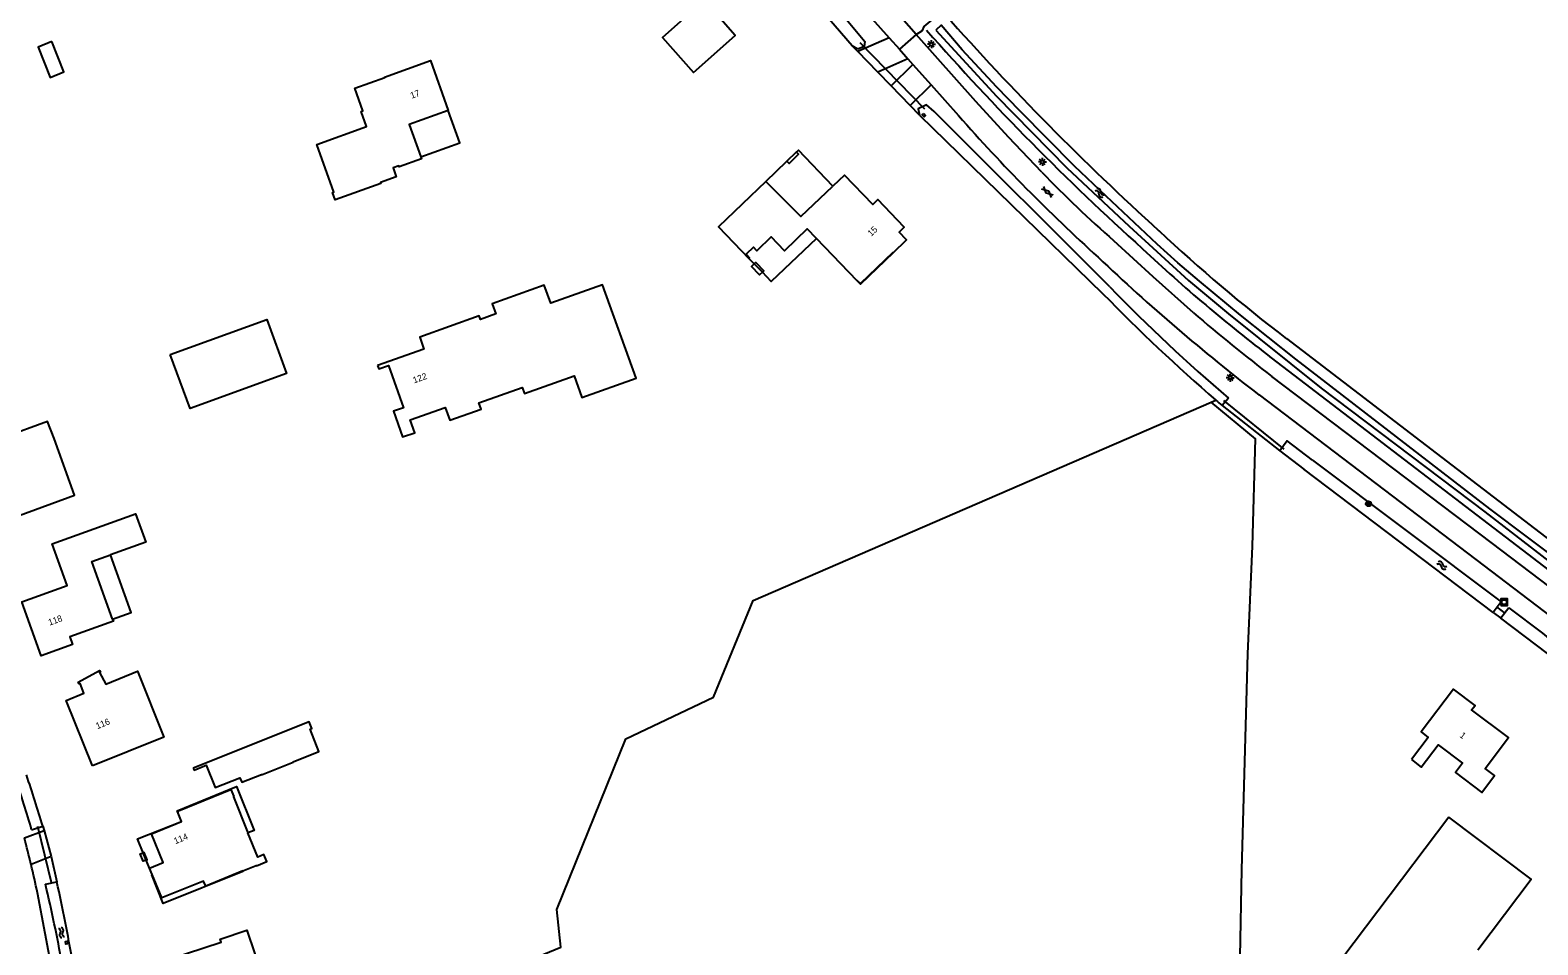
# Model space of a CAD drawing. Extents: x 136000 to 138005, y 398500 to 400500.
# Drawn here: x 137215.7 to 137451.2, y 400212.1 to 400355 of the extents above; entities that cross this region are included whole.
import ezdxf

# ---------------------------------------------------------------- set-up
doc = ezdxf.new("R2010")
doc.units = 0
for name, color, linetype in [('gg-afsc-muur', 7, 'Continuous'), ('gg-anno-huisnummerreeks BGT', 7, 'Continuous'), ('gg-bbg-bijgebouw', 7, 'Continuous'), ('gg-bbg-gedigitaliseerde bijgebouw', 7, 'Continuous'), ('gg-bbg-hoofdgebouw', 7, 'Continuous'), ('gg-bbg-luifel en loopbrug', 7, 'Continuous'), ('gg-bbg-onder overbouw', 7, 'Continuous'), ('gg-bbg-pand overbouw', 7, 'Continuous'), ('gg-bbg-pilaar onder overbouw', 7, 'Continuous'), ('gg-knt-bronhoudergrens', 7, 'Continuous'), ('gg-knt-verharding', 7, 'Continuous'), ('gg-kntw-bovenkant insteek waterloop', 7, 'Continuous'), ('gg-kntw-waterlijn', 7, 'Continuous'), ('gg-kwrk-duiker nz buis', 7, 'Continuous'), ('gg-kwrk-uitstroombak niveau min 01', 7, 'Continuous'), ('gt-grn-vlakafsluiter', 7, 'Continuous'), ('gt-grn-weggrens', 7, 'Continuous'), ('gt-symb-boom', 7, 'Continuous'), ('gt-symb-gesloten verharding', 7, 'Continuous'), ('gt-symb-lichtmast', 7, 'Continuous'), ('gt-symb-rioolschacht', 7, 'Continuous'), ('gt-symb-watersymbool', 7, 'Continuous')]:
    doc.layers.add(name, color=color, linetype=linetype)

# ---------------------------------------------------------------- blocks, each defined once
blk = doc.blocks.new('gt0-LMAST')
at = {"layer": 'gt-symb-lichtmast'}
for p, q in [((-0.18, 0.17), (-0.45, 0.44)), ((-0.01, 0.25), (-0.01, 0.62)), ((0.17, 0.17), (0.44, 0.44)), ((-0.26, 0), (-0.63, 0)), ((-0.18, -0.18), (-0.45, -0.45)), ((-0.01, -0.25), (-0.01, -0.63)), ((0.44, -0.45), (0.17, -0.18)), ((0.24, 0), (0.62, 0))]:
    blk.add_line(p, q, dxfattribs=at)
blk.add_circle((-0.01, 0), 0.25, dxfattribs=at)
blk = doc.blocks.new('gt0-GESVH1')
at = {"layer": 'gt-symb-gesloten verharding'}
for p, q in [((-0.99, -0.26), (0.01, 0.24)), ((0.01, -0.26), (-0.99, 0.24)), ((0.01, 0.24), (1.01, -0.26)), ((1.01, 0.24), (0.01, -0.26))]:
    blk.add_line(p, q, dxfattribs=at)
blk = doc.blocks.new('gt0-WA')
at = {"layer": 'gt-symb-watersymbool'}
for centre, start, end in [((-0.32, 0.02), 28.0725, 151.9275), ((0.43, 0.42), 208.0725, 331.9275), ((-0.32, -0.43), 28.0725, 151.9275), ((0.43, -0.03), 208.0725, 331.9275)]:
    blk.add_arc(centre, 0.425, start, end, dxfattribs=at)
blk = doc.blocks.new('gt0-RS')
at = {"layer": 'gt-symb-rioolschacht'}
blk.add_lwpolyline([(-0.5, -0.5), (0.5, -0.5), (0.5, 0.5), (-0.5, 0.5)], close=True, dxfattribs=at)
blk.add_circle((0, 0), 0.375, dxfattribs=at)
blk = doc.blocks.new('gt0-BOOM')
at = {"layer": 'gt-symb-boom'}
for radius in [0.4, 0.2]:
    blk.add_circle((0, 0), radius, dxfattribs=at)

msp = doc.modelspace()

# ---------------------------------------------------------------- linework, layer by layer
at = {"layer": 'gg-afsc-muur'}
for points in [[(137335.37, 400335.98), (137335.72, 400335.62), (137334.24, 400334.21), (137333.87, 400334.57)], [(137330.05, 400317.23), (137329.6, 400316.81), (137328.37, 400318.1), (137328.79, 400318.49)], [(137328.79, 400318.49), (137329.02, 400318.72), (137330.26, 400317.43), (137330.05, 400317.23)]]:
    msp.add_lwpolyline(points, dxfattribs=at)
at = {"layer": 'gg-bbg-bijgebouw'}
for points in [[(137219.1, 400353.23), (137216.95, 400352.37), (137218.81, 400347.64), (137220.96, 400348.5), (137219.1, 400353.23)], [(137237.57, 400304.38), (137252.67, 400309.83), (137255.75, 400301.39), (137240.68, 400295.9), (137237.57, 400304.38)], [(137241.16, 400239.74), (137241.3, 400239.43), (137243.21, 400240.19), (137244.57, 400236.71), (137248.46, 400238.26), (137248.75, 400237.54), (137251.81, 400238.76), (137251.84, 400238.68), (137256.8, 400240.66), (137256.78, 400240.73), (137260.79, 400242.34), (137259.42, 400245.83), (137259.68, 400245.93), (137259.26, 400246.97), (137241.16, 400239.74)], [(137441.77, 400211.37), (137450.1, 400222.41), (137437.24, 400232.1)]]:
    msp.add_lwpolyline(points, dxfattribs=at)
at = {"layer": 'gg-bbg-gedigitaliseerde bijgebouw'}
msp.add_lwpolyline([(137437.24, 400232.1), (137411.38, 400197.81), (137424.23, 400188.11)], dxfattribs=at)
at = {"layer": 'gg-bbg-hoofdgebouw'}
for p, q in [((137344.88, 400315.84), (137338.5, 400322.49)), ((137239.31, 400231.44), (137238.69, 400232.99)), ((137234.74, 400223.12), (137234.33, 400224.11))]:
    msp.add_line(p, q, dxfattribs=at)
for points in [[(137318.13, 400357.14), (137314.45, 400353.89), (137319.3, 400348.39), (137325.83, 400354.18), (137321, 400359.63)], [(137276.69, 400335.23), (137276.8, 400334.94), (137273.35, 400333.69), (137273.3, 400333.82), (137272.38, 400333.5), (137272.88, 400332.09), (137270.43, 400331.23), (137270.49, 400331.08), (137263.33, 400328.51), (137262.92, 400329.66), (137263.14, 400329.73), (137260.46, 400337.17), (137268.24, 400339.97), (137267.39, 400342.33), (137267.65, 400342.42), (137266.39, 400345.93), (137271.07, 400347.61), (137271.04, 400347.69), (137278.2, 400350.26), (137280.99, 400342.48)], [(137280.99, 400342.48), (137274.87, 400340.28), (137276.69, 400335.23)], [(137350.46, 400320.22), (137352.57, 400322.28), (137351.42, 400323.46), (137352.22, 400324.24), (137348.09, 400328.55), (137347.3, 400327.79), (137342.88, 400332.39), (137341.06, 400330.64)], [(137330.57, 400331.4), (137323.22, 400324.29), (137327.94, 400319.36)], [(137330.57, 400331.4), (137336.08, 400325.89), (137341.06, 400330.64)], [(137338.5, 400322.49), (137337.06, 400323.99), (137333.5, 400320.56), (137331.43, 400322.71), (137329.19, 400320.55), (137328.65, 400321.11), (137327.5, 400320), (137328.03, 400319.45), (137327.94, 400319.36)], [(137269.97, 400302.63), (137270.14, 400302.11), (137271.65, 400302.65), (137274.02, 400296.04), (137272.45, 400295.48), (137273.84, 400291.51), (137275.77, 400292.13), (137275.05, 400294.14), (137280.51, 400296.09), (137281.23, 400294.09), (137286.12, 400295.83), (137285.78, 400296.78), (137292.54, 400299.2), (137292.88, 400298.26), (137300.65, 400301.02), (137301.87, 400297.66), (137310.32, 400300.67), (137305.06, 400315.24), (137296.99, 400312.35), (137295.97, 400315.2), (137287.85, 400312.28), (137288.4, 400310.69), (137286.02, 400309.84), (137285.82, 400310.41), (137276.55, 400307.08), (137277.2, 400305.2), (137269.97, 400302.63)], [(137204.74, 400288.89), (137206.19, 400284.81), (137206.23, 400284.83), (137206.59, 400283.84), (137206.52, 400283.81), (137208.83, 400277.35), (137222.64, 400282.39), (137219.44, 400291.22), (137219.43, 400291.21), (137218.43, 400293.89), (137204.74, 400288.89)], [(137228.56, 400263.04), (137228.69, 400262.69), (137221.89, 400260.25), (137222.33, 400259.05), (137217.4, 400257.29), (137214.38, 400265.74), (137221.46, 400268.28), (137219.14, 400274.8), (137232.17, 400279.48), (137233.76, 400275.05), (137228.25, 400273.07)], [(137228.56, 400263.04), (137225.33, 400272.02), (137228.25, 400273.07)], [(137225.46, 400240.09), (137221.3, 400250.32), (137224.1, 400251.47), (137223.49, 400252.96), (137223.35, 400252.93), (137223.21, 400253.18), (137226.55, 400255), (137226.68, 400254.76), (137226.53, 400254.68), (137227.51, 400252.89), (137232.46, 400254.88), (137236.59, 400244.61), (137225.46, 400240.09)], [(137431.41, 400241.09), (137432.96, 400239.91), (137435.62, 400243.41), (137439.42, 400240.52), (137438.31, 400239.06), (137442.4, 400235.96), (137444.4, 400238.59), (137442.94, 400239.7), (137446.56, 400244.52), (137440.82, 400248.84), (137441.36, 400249.55), (137438, 400252.1), (137432.93, 400245.4), (137434.05, 400244.56), (137431.41, 400241.09)], [(137248.91, 400223.69), (137251, 400224.53), (137251.04, 400224.49), (137252.64, 400225.15), (137252.21, 400226.28), (137251.24, 400225.87), (137249.72, 400229.63)], [(137237.43, 400209.91), (137245.53, 400212.58), (137245.39, 400213.04), (137249.54, 400214.43), (137252.09, 400206.89), (137248.29, 400205.63), (137250.07, 400200.27), (137241.57, 400197.45), (137237.43, 400209.91)]]:
    msp.add_lwpolyline(points, dxfattribs=at)
at = {"layer": 'gg-bbg-luifel en loopbrug'}
for p, q in [((137330.57, 400331.4), (137333.87, 400334.57)), ((137328.79, 400318.49), (137327.94, 400319.36)), ((137330.05, 400317.23), (137328.79, 400318.49))]:
    msp.add_line(p, q, dxfattribs=at)
for points in [[(137276.69, 400335.23), (137282.81, 400337.43), (137280.99, 400342.48)], [(137333.87, 400334.57), (137335.36, 400335.99), (137335.37, 400335.98)], [(137341.06, 400330.64), (137335.67, 400336.28), (137335.37, 400335.98)], [(137338.5, 400322.49), (137331.45, 400315.74), (137330.05, 400317.23)], [(137228.56, 400263.04), (137231.48, 400264.08), (137228.25, 400273.07)]]:
    msp.add_lwpolyline(points, dxfattribs=at)
at = {"layer": 'gg-bbg-onder overbouw'}
for points in [[(137350.46, 400320.22), (137350.41, 400320.26), (137345.36, 400315.42), (137344.92, 400315.88), (137344.88, 400315.84)], [(137238.69, 400232.99), (137238.86, 400233.05), (137238.84, 400233.1), (137247.04, 400236.42), (137247.51, 400235.32), (137247.45, 400235.26), (137249.72, 400229.63)], [(137234.33, 400224.11), (137236.49, 400225), (137234.65, 400229.49), (137239.33, 400231.4), (137239.31, 400231.44)], [(137248.91, 400223.69), (137243.11, 400221.34), (137242.79, 400222.09), (137236.24, 400219.49), (137234.74, 400223.12)]]:
    msp.add_lwpolyline(points, dxfattribs=at)
at = {"layer": 'gg-bbg-pand overbouw'}
for p, q in [((137233.81, 400225.39), (137233.35, 400226.53)), ((137234.33, 400224.11), (137233.81, 400225.39))]:
    msp.add_line(p, q, dxfattribs=at)
for points in [[(137350.46, 400320.22), (137345.36, 400315.35), (137344.88, 400315.84)], [(137238.69, 400232.99), (137238.65, 400233.09), (137247.93, 400236.86), (137250.7, 400230.02), (137249.72, 400229.63)], [(137233.35, 400226.53), (137232.47, 400228.69), (137239.31, 400231.44)], [(137248.91, 400223.69), (137248.93, 400223.63), (137236.48, 400218.63), (137234.68, 400223.09), (137234.74, 400223.12)]]:
    msp.add_lwpolyline(points, dxfattribs=at)
at = {"layer": 'gg-bbg-pilaar onder overbouw'}
for points in [[(137233.81, 400225.39), (137233.34, 400225.22), (137232.88, 400226.36), (137233.35, 400226.53)], [(137233.81, 400225.39), (137233.97, 400225.45), (137233.51, 400226.58), (137233.35, 400226.53)]]:
    msp.add_lwpolyline(points, dxfattribs=at)
at = {"layer": 'gg-knt-bronhoudergrens'}
for points in [[(137287.58, 400137.98), (137278.42, 400160.16), (137308.57, 400172.61), (137293.29, 400209.61), (137298.58, 400211.79), (137297.95, 400217.68), (137308.72, 400244.33), (137322.43, 400250.83), (137328.63, 400265.95), (137400.12, 400296.92)], [(137401.38, 400095.89), (137401.58, 400114.96), (137402.08, 400132.9), (137403.62, 400169.36), (137404.43, 400196.64), (137404.95, 400223.93), (137405.86, 400257.6), (137406.6, 400274.43), (137407.06, 400291.16), (137400.12, 400296.92)]]:
    msp.add_lwpolyline(points, dxfattribs=at)
at = {"layer": 'gg-knt-verharding'}
for p, q in [((137339.65, 400365.28), (137349.84, 400353.84)), ((137354.08, 400354.35), (137350.99, 400357.82)), ((137349.84, 400353.84), (137344.98, 400351.68)), ((137349.84, 400353.84), (137351.45, 400352.02)), ((137351.45, 400352.02), (137352.78, 400350.53)), ((137352.78, 400350.53), (137348.11, 400348.45)), ((137350.16, 400346.33), (137353.56, 400349.66)), ((137352.78, 400350.53), (137353.56, 400349.66)), ((137353.56, 400349.66), (137356.39, 400346.48)), ((137356.39, 400346.48), (137353.13, 400343.27)), ((137356.39, 400346.48), (137360.67, 400341.66)), ((137443.85, 400274.98), (137409.64, 400300.93)), ((137407.62, 400298.03), (137441.46, 400272.32)), ((137214.81, 400228.84), (137217.87, 400230.02)), ((137218.99, 400225.93), (137215.84, 400224.68)), ((137219.26, 400207.55), (137216.85, 400220.26))]:
    msp.add_line(p, q, dxfattribs=at)
for points in [[(137354.08, 400354.35), (137355.07, 400354.98), (137355.31, 400355.61), (137358.15, 400357.92)], [(137373.7, 400332.84), (137368.49, 400338.31), (137363.39, 400343.88), (137354.08, 400354.35)], [(137397.38, 400310.87), (137391.11, 400316.46), (137384.92, 400322.13)], [(137487.64, 400241.21), (137457.65, 400264.52), (137443.85, 400274.98)], [(137441.46, 400272.32), (137455.64, 400261.54), (137462.5, 400256.21)]]:
    msp.add_lwpolyline(points, dxfattribs=at)
for centre, radius, start, end in [((137571.09, 400527.45), 280.7, 221.4423, 227.7855), ((137507.37, 400461.64), 185.63, 223.9391, 228.7264), ((137607.52, 400556.84), 327.03, 226.5183, 232.3182), ((137579.85, 400523.17), 279.94, 229.3216, 232.5527), ((136953.47, 400162.18), 269.71, 13.3998, 14.3091), ((136958.5, 400163.47), 264.52, 12.3986, 13.3803)]:
    msp.add_arc(centre, radius, start, end, dxfattribs=at)
at = {"layer": 'gg-kntw-bovenkant insteek waterloop'}
for p, q in [((137344.09, 400352.59), (137337.76, 400359.93)), ((137344.96, 400352.06), (137344.09, 400352.59)), ((137354.6, 400341.76), (137383.23, 400313.85)), ((137457.25, 400267.36), (137409.58, 400303.81)), ((137402.85, 400297.54), (137401.86, 400296.39)), ((137410.86, 400289.33), (137414.63, 400286.47)), ((137415.98, 400287.87), (137445.44, 400265.71)), ((137444.18, 400264.06), (137414.63, 400286.47)), ((137445.44, 400265.71), (137444.18, 400264.06)), ((137446.63, 400264.81), (137445.38, 400263.15)), ((137461.16, 400251.18), (137445.38, 400263.15)), ((137215.93, 400230.13), (137217.67, 400230.67)), ((137218.09, 400221.61), (137219.88, 400221.99))]:
    msp.add_line(p, q, dxfattribs=at)
for points in [[(137337.51, 400361.24), (137338.5, 400361.93), (137339.85, 400361.07), (137342.66, 400357.32), (137346.07, 400353.23), (137345.96, 400352.47), (137344.96, 400352.06)], [(137384.31, 400314.9), (137356.9, 400342.3), (137355.7, 400343.33), (137354.4, 400342.7), (137354.6, 400341.76)], [(137411.89, 400306.83), (137459.56, 400270.38), (137488.55, 400247.38), (137490.25, 400246.06), (137493.65, 400244.13)], [(137415.98, 400287.87), (137412.02, 400290.86), (137410.86, 400289.33)], [(137446.63, 400264.81), (137451.91, 400260.84), (137453.44, 400259.52), (137462.28, 400252.85), (137461.16, 400251.18)]]:
    msp.add_lwpolyline(points, dxfattribs=at)
for centre, radius, start, end in [((137685.14, 400646.68), 436.2, 221.5227, 227.77), ((137664.05, 400625.85), 410.4, 221.295, 227.9974), ((137572.45, 400516.56), 264.14, 226.8991, 232.5648), ((137570.04, 400513.72), 264.22, 226.8752, 232.6055), ((137599.23, 400525.54), 302.44, 224.4237, 229.0148), ((137581.96, 400507.42), 275.92, 224.2458, 229.5222), ((137550.78, 400469.52), 228.37, 228.973, 229.3001), ((136754.92, 400091.66), 481.36, 16.7187, 17.716), ((136592.04, 400036.92), 654.95, 17.20699, 17.94203), ((136996.92, 400168.73), 227.4, 10.2572, 13.446), ((136926.18, 400157.85), 300.62, 9.8979, 12.3206)]:
    msp.add_arc(centre, radius, start, end, dxfattribs=at)
at = {"layer": 'gg-kntw-waterlijn'}
for points in [[(137461.73, 400266.64), (137443.68, 400280.26), (137413.35, 400303.63), (137404.7, 400310.5), (137398.34, 400315.82), (137394.95, 400318.65), (137391.7, 400321.57), (137383.74, 400329.11), (137378.82, 400333.77), (137370.34, 400342.35), (137366.6, 400346.14), (137361.26, 400351.92), (137357.97, 400355.8), (137357.15, 400355)], [(137357.15, 400355), (137366.62, 400344.72), (137377.58, 400333.51), (137387.34, 400324.4), (137396.61, 400315.92), (137402.86, 400310.69), (137417.34, 400299.08), (137442.86, 400279.76), (137466.61, 400261.47)]]:
    msp.add_lwpolyline(points, dxfattribs=at)
at = {"layer": 'gg-kwrk-duiker nz buis'}
for p, q in [((137345.29, 400353.09), (137355.35, 400342.72)), ((137411.57, 400289.58), (137402.12, 400297.17)), ((137444.72, 400264.92), (137446.05, 400263.89)), ((137216.83, 400230.7), (137219.02, 400221.75))]:
    msp.add_line(p, q, dxfattribs=at)
at = {"layer": 'gg-kwrk-uitstroombak niveau min 01'}
for points in [[(137355.27, 400342), (137355.54, 400341.7), (137355.3, 400341.49), (137355.03, 400341.79), (137355.27, 400342)], [(137221.54, 400212.31), (137221.26, 400212.27), (137221.2, 400212.66), (137221.48, 400212.71), (137221.54, 400212.31)]]:
    msp.add_lwpolyline(points, dxfattribs=at)
at = {"layer": 'gt-grn-vlakafsluiter'}
for p, q in [((137344.98, 400351.68), (137344.09, 400352.59)), ((137348.11, 400348.45), (137344.98, 400351.68)), ((137350.16, 400346.33), (137348.11, 400348.45)), ((137353.13, 400343.27), (137350.16, 400346.33)), ((137354.6, 400341.76), (137353.13, 400343.27)), ((137400.12, 400296.92), (137400.87, 400297.24)), ((137401.86, 400296.39), (137410.86, 400289.33)), ((137444.18, 400264.06), (137445.38, 400263.15)), ((137217.67, 400230.67), (137217.87, 400230.02)), ((137217.87, 400230.02), (137218.99, 400225.93)), ((137218.99, 400225.93), (137219.88, 400221.99))]:
    msp.add_line(p, q, dxfattribs=at)
at = {"layer": 'gt-grn-weggrens'}
msp.add_line((137354.08, 400354.35), (137351.45, 400352.02), dxfattribs=at)

# ---------------------------------------------------------------- block references
at = {"layer": 'gt-symb-boom'}
msp.add_blockref('gt0-BOOM', (137424.72, 400281.05), dxfattribs=at)
at = {"layer": 'gt-symb-gesloten verharding', "rotation": 137.47195593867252}
msp.add_blockref('gt0-GESVH1', (137374.57, 400329.72), dxfattribs=at)
at = {"layer": 'gt-symb-lichtmast'}
for p in [(137356.46, 400352.81), (137373.79, 400334.43), (137403.12, 400300.73)]:
    msp.add_blockref('gt0-LMAST', p, dxfattribs=at)
at = {"layer": 'gt-symb-rioolschacht'}
msp.add_blockref('gt0-RS', (137445.9, 400265.67), dxfattribs=at)
at = {"layer": 'gt-symb-watersymbool'}
for p, rotation in [((137382.7, 400329.65), -36.583421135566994), ((137436.14, 400271.45), -24.84720565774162), ((137220.57, 400214.11), -68.59226005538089)]:
    msp.add_blockref('gt0-WA', p, dxfattribs=dict(at, rotation=rotation))

# ---------------------------------------------------------------- texts
at = {"layer": 'gg-anno-huisnummerreeks BGT'}
for s, rotation, p in [('17', 19.7, (137275.27, 400344.29)), ('15', 43.9, (137347.06, 400322.73)), ('122', 19.6, (137275.67, 400299.83)), ('118', 19.7, (137218.73, 400262)), ('116', 22.1, (137226.19, 400245.81)), ('1', 323, (137438.86, 400244.68)), ('114', 22.3, (137238.38, 400227.85))]:
    msp.add_text(s, height=1, rotation=rotation, dxfattribs=at).set_placement(p)

doc.saveas('drawing.dxf')
